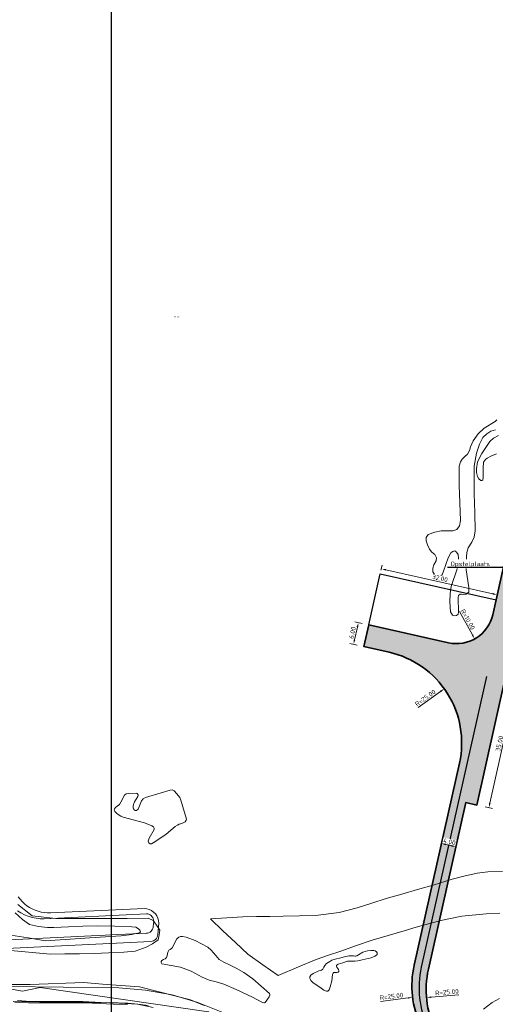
# Model space of a CAD drawing. Header units: metres. Extents: x 250001 to 257773, y 598992 to 609118.
# Tile 321 of 656: x 254705 to 254833, y 601152 to 601417. Entities that reach past the tile are written whole.
import ezdxf
from ezdxf import colors
from ezdxf.entities.mleader import LeaderData, LeaderLine
from ezdxf.enums import TextEntityAlignment as Align
from ezdxf.lldxf.tags import DXFTag
from ezdxf.math import Vec2, Vec3

# ---------------------------------------------------------------- set-up
doc = ezdxf.new("R2010")
doc.units = ezdxf.units.M
for name, color, linetype, lineweight in [('B-WE-GR-GRAS-GV', 252, 'Continuous', 13), ('B-WE-GW-GRONDWERKLIJN_KRUIN-G', 252, 'Continuous', 18), ('B-WE-GW-GRONDWERKLIJN_TEEN-G', 90, 'Continuous', 18), ('B-WE-GW-WATERGANG_WATERLIJN-G', 252, 'Continuous', 18), ('B-WE-IE-TERREINAFSCHEIDING_KUNSTMATIG_HEKWERK-G', 252, 'IE-TERREINAFSCHEIDING-KUNSTMATIG', 18), ('B-WE-KG-GRENS_PERCEEL-G', 150, 'KG-PERCEEL', 18), ('B-WE-KG-GRENS_PERCEEL-S', 150, 'Continuous', 25), ('B-WE-OG-WATER-GV', 252, 'Continuous', 18), ('B-WE-OG-WATER_SLOOT-GV', 252, 'Continuous', 18), ('B-WE-OG-WEG_ONVERHARD-G', 252, 'Continuous', 18), ('N-WE-VH-KANTVERHARDING-G', 210, 'Continuous', 35), ('N-WE-VH-VERHARDING_HALFVERHARDING-A', 252, 'Continuous', 18), ('X-XX-AL-AANKLEDING-M', 7, 'Continuous', 18), ('X-XX-AL-AANKLEDING-T25', 7, 'Continuous', 25), ('X-XX-AL-REFERENTIE-G', 7, 'Continuous', 18), ('X-XX-AL-TEKENBLAD_DEELKADER-G', 7, 'Continuous', 15)]:
    doc.layers.add(name, color=color, linetype=linetype, lineweight=lineweight)
doc.layers.add('HULPLIJN', color=220, linetype='Continuous', plot=False)
doc.layers.add('HULPLIJN ARCERING', color=220, linetype='Continuous', plot=False)
doc.styles.add('NLCS-ISO', font='NLCS-ISO.ttf')
doc.styles.add('NLCS-ISO-ANNOTATIEF-T25', font='NLCS-ISO.ttf', dxfattribs={"height": 2.5})
doc.styles.get("Standard").update_dxf_attribs({"font": 'NLCS-ISO.ttf'})
doc.linetypes.add('IE-TERREINAFSCHEIDING-KUNSTMATIG', pattern='A,4,[82,NLCS.shx,S=0.75,R=90,X=0,Y=0],4,-2', length=10)
tags = doc.linetypes.add('KG-PERCEEL', pattern='A,5.5,-2,["P",Standard,S=1.8,R=0,X=-0.5,Y=-0.9],-2,5.5,-2,[5,NLCS.SHX,S=0.75,R=0,X=0,Y=0],-2', length=19).pattern_tags.tags
tags[6] = DXFTag(74, 10)
doc.dimstyles.new('NLCS-ANNOTATIEF-T25-PIJL_L2_H2', dxfattribs={"dimtxt": 2.5, "dimasz": 2.5, "dimexe": 2, "dimexo": 2, "dimgap": 0.7, "dimtad": 1, "dimzin": 0, "dimdsep": 46, "dimtxsty": 'NLCS-ISO-ANNOTATIEF-T25', "dimcen": 0, "dimdle": 2, "dimclrd": 256, "dimclre": 256, "dimclrt": 256, "dimazin": 0, "dimtfac": 1, "dimtdec": 3, "dimtofl": 0, "dimtmove": 0, "dimatfit": 3, "dimfxl": 2, "dimfxlon": 1, "dimtfillclr": 256, "dimtolj": 1, "dimtzin": 0, "dimlwd": -1, "dimlwe": -1, "dimarcsym": 0})

# ---------------------------------------------------------------- blocks, each defined once
blk = doc.blocks.new('SKG-PERCEELNUMMER-SO')
at = {"style": 'NLCS-ISO', "oblique": 10, "flags": 1}
blk.add_attdef('GEMEENTECODE', text='', height=1.8, dxfattribs=at).set_placement((0, 2.553546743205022), align=Align.MIDDLE_CENTER)
at = {"style": 'NLCS-ISO', "oblique": 10}
blk.add_attdef('SECTIE', text='', height=1.8, dxfattribs=at).set_placement((-0.5, 0), align=Align.MIDDLE_RIGHT)
blk.add_attdef('PERCEELNUMMER', text='', height=1.8, dxfattribs=at).set_placement((0.5, 0), align=Align.MIDDLE_LEFT)
blk = doc.blocks.new('BS2021-132-Xref-KAD-20210617')
at = {"layer": 'B-WE-KG-GRENS_PERCEEL-G', "flags": 128}
blk.add_lwpolyline([(254561.45, 601499.009), (254570.113, 601456.102), (254574.256, 601440.507), (254624.049, 601313.835), (254680.934, 601170.803), (254690.139, 601158.223), (254705.651, 601155.41), (254710.427, 601156.428), (254755.751, 601149.879), (254782.74, 601129.041), (254796.087, 601099.845), (254820.389, 600959.644)], dxfattribs=at)
at = {"layer": 'B-WE-KG-GRENS_PERCEEL-S', "xscale": 0.2, "yscale": 0.2, "zscale": 0.2}
blk.add_blockref('SKG-PERCEELNUMMER-SO', (254746.97, 601337.064), dxfattribs=at).add_auto_attribs({'PERCEELNUMMER': '608', 'SECTIE': 'M'})
blk = doc.blocks.new('BS2021-132-Xref-inmeting-2d-20210906')
at = {"layer": 'B-WE-GW-GRONDWERKLIJN_KRUIN-G'}
for points in [[(254704.2699864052, 601152.9237756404), (254707.7924208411, 601152.6112455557), (254712.4975111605, 601152.6131161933), (254717.2026014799, 601152.6149868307), (254721.9076917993, 601152.6168574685), (254726.7986693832, 601152.3877624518), (254731.6896469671, 601152.158667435), (254736.580624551, 601151.9295724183), (254740.8624553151, 601151.035866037)], [(254702.4410656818, 601170.5405640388), (254707.1274840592, 601169.783362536), (254711.8139024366, 601169.0261610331), (254715.8094534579, 601169.2825354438), (254719.805004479, 601169.5389098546), (254723.8005555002, 601169.7952842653), (254728.0233321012, 601170.06180942), (254732.2461087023, 601170.3283345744), (254735.0567070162, 601170.6985976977), (254736.1902168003, 601170.9531094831), (254737.1964268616, 601171.176711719), (254737.4576508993, 601171.4500859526), (254737.2574092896, 601171.8373546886), (254736.8508597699, 601172.2337404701), (254736.1698893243, 601172.6402899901), (254735.0819230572, 601172.7663130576), (254730.4622121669, 601172.9228949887), (254725.8425012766, 601173.0794769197), (254721.9140737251, 601172.9231971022), (254717.9856461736, 601172.7669172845), (254714.0572186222, 601172.610637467), (254712.3359237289, 601172.619962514), (254709.8966266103, 601172.8435647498), (254707.4707120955, 601173.3531846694), (254705.6075291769, 601174.7340200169), (254703.655076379, 601176.5596551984)]]:
    blk.add_lwpolyline(points, dxfattribs=at)
at = {"layer": 'B-WE-GW-GRONDWERKLIJN_TEEN-G'}
for points in [[(254702.5947089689, 601157.1911162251), (254707.6707642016, 601157.2341978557), (254712.5038633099, 601157.4004876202), (254717.3369624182, 601157.5667773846), (254722.1700615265, 601157.7330671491), (254727.1538034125, 601157.3538083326), (254732.1375452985, 601156.9745495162), (254737.1212871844, 601156.5952906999), (254741.7120402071, 601155.4302112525), (254746.3027932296, 601154.265131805), (254750.8935462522, 601153.1000523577), (254754.5339270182, 601151.5573056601)], [(254733.8580682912, 601175.0005026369), (254730.0498686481, 601174.996852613), (254726.2416690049, 601174.9932025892), (254722.4334693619, 601174.9895525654), (254718.5247865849, 601174.9985825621), (254714.6161038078, 601175.0076125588), (254708.2551961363, 601175.7154511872), (254704.386451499, 601178.7430535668)], [(254701.4169617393, 601166.4455259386), (254705.3223110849, 601166.0837930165), (254709.2276604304, 601165.7220600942), (254713.133009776, 601165.360327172), (254717.0600368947, 601165.447508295), (254720.9870640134, 601165.534689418), (254724.9140911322, 601165.6218705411), (254728.9311640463, 601165.7681279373), (254732.9482369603, 601165.9143853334), (254735.953012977, 601166.173784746), (254738.918954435, 601167.2612681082), (254740.6543559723, 601168.1979740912), (254742.1561738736, 601169.242716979), (254742.4173595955, 601170.6139420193), (254742.6304825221, 601171.8872224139), (254741.7643952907, 601173.2257992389), (254740.8502452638, 601174.4664314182), (254739.4879626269, 601175.1228217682), (254733.8580682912, 601175.0005026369)]]:
    blk.add_lwpolyline(points, dxfattribs=at)
at = {"layer": 'B-WE-GW-WATERGANG_WATERLIJN-G'}
for points in [[(254825.9019076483, 601264.1585582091), (254825.1466373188, 601268.9806687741), (254825.1466373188, 601271.1883820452), (254825.3209304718, 601273.6284861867), (254825.6695167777, 601274.9066359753), (254826.7152756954, 601276.4171766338), (254827.296252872, 601277.7534241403), (254827.5867414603, 601279.4382579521), (254827.4705460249, 601284.4346616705), (254827.3543505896, 601289.4310653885), (254827.3543505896, 601293.2074170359), (254827.3543505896, 601296.8675732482), (254827.9934254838, 601300.4115340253), (254828.7486958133, 601302.8516381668), (254829.6782592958, 601304.5945696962), (254830.7240182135, 601305.6403286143), (254831.827874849, 601306.2794035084), (254833.0479269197, 601306.6860875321)], [(254833.4255620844, 601309.4166802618), (254832.989829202, 601308.9228496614), (254829.9977967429, 601307.0927715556), (254828.3710606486, 601305.5822308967), (254827.0929108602, 601303.7231039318), (254826.3376405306, 601302.0963678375), (254826.10524966, 601301.1087066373), (254825.5242724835, 601300.121045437), (254824.8270998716, 601299.4819705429), (254824.1299272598, 601298.7847979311), (254823.6651455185, 601298.0295276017), (254823.3165592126, 601296.8675732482), (254823.2584614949, 601291.754974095), (254823.4618035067, 601286.9909612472), (254823.6651455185, 601282.2269483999), (254823.3746569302, 601280.832603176), (254822.6774843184, 601279.7868442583), (254821.573627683, 601279.4963556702), (254820.1792824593, 601279.4963556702), (254818.4363509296, 601279.4963556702), (254816.6934194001, 601279.1477693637), (254814.9504878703, 601278.4505967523), (254814.3695106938, 601277.6372287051), (254814.3695106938, 601276.7657629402), (254814.7180969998, 601275.6619063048), (254815.2990741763, 601274.4999519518), (254815.9381490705, 601273.7446816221), (254816.6934194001, 601273.105606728), (254817.1582011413, 601272.1760432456), (254817.0420057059, 601271.3626751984), (254816.4610285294, 601270.3169162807), (254816.1705399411, 601269.4454505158), (254816.2286376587, 601268.4577893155), (254816.6934194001, 601267.5863235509), (254817.3905920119, 601267.2958349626), (254818.2620577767, 601267.35393268), (254818.6687418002, 601267.5863235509), (254819.0754258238, 601268.5739847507), (254820.3535756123, 601272.2341409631), (254820.9926505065, 601273.5122907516), (254821.573627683, 601273.9189747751), (254822.1546048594, 601274.0351702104), (254822.561288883, 601273.7446816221), (254823.0260706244, 601273.105606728), (254823.1422660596, 601272.0017500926), (254822.735582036, 601269.2130596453), (254821.1088459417, 601264.4490467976), (254820.8764550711, 601262.5899198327), (254820.7602596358, 601260.3241088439), (254820.9345527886, 601257.6516138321), (254821.4574322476, 601256.7220503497), (254821.9803117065, 601256.6058549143), (254822.561288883, 601256.6639526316), (254823.0260706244, 601257.0125389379), (254823.0841683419, 601257.5354183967), (254822.9679729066, 601261.4860631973), (254823.0841683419, 601262.0670403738), (254823.5489500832, 601262.4156266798), (254823.8975363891, 601262.4156266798), (254824.5366112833, 601262.2994312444), (254825.1756861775, 601262.3575289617), (254825.8728587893, 601262.9385061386), (254825.9019076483, 601264.1585582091)], [(254829.3587218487, 601300.29533859), (254831.5664351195, 601303.5488107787), (254832.5540963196, 601304.4202765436), (254833.8903438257, 601305.1174491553)], [(254833.3093666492, 601300.1791431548), (254831.7988259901, 601299.5400682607), (254830.8111647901, 601299.0752865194), (254830.3463830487, 601298.7267002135), (254829.8816013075, 601297.9714298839), (254829.7654058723, 601296.4608892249), (254829.7654058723, 601293.9626873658), (254829.6492104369, 601293.1493193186), (254829.474917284, 601293.0331238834), (254829.126330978, 601293.0331238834), (254828.6034515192, 601293.4398079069), (254828.2548652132, 601294.1369805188), (254827.9062789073, 601295.1827394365), (254827.9062789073, 601296.286596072), (254828.1967674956, 601298.0295276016), (254829.3587218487, 601300.29533859)], [(254741.2535330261, 601195.6903979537), (254744.3617609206, 601197.6947692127), (254746.8018650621, 601199.7572381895), (254747.3828422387, 601200.1348733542), (254747.8766728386, 601200.3963130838), (254748.5447965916, 601200.5996550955), (254749.4162623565, 601201.0353879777), (254749.7648486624, 601201.4711208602), (254749.8519952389, 601201.8197071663), (254748.3124057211, 601206.9323063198), (254747.992868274, 601207.571381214), (254747.2085490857, 601208.6171401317), (254746.4532787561, 601209.4014593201), (254745.9594481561, 601209.6628990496), (254745.4365686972, 601209.6338501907), (254742.9674156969, 601208.878579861), (254738.755331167, 601207.571381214), (254738.1453051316, 601207.2227949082), (254737.7095722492, 601206.6708665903), (254736.7509599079, 601204.4631533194), (254736.3152270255, 601204.1145670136), (254735.9956895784, 601204.1145670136), (254735.7632987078, 601204.2307624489), (254735.559956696, 601204.5502998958), (254735.4728101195, 601204.8117396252), (254735.4728101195, 601205.2765213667), (254735.559956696, 601205.7413031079), (254735.7923475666, 601206.409426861), (254736.7219110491, 601207.9199675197), (254736.7509599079, 601208.3557004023), (254736.5476178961, 601208.7042867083), (254736.3733247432, 601208.8204821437), (254734.0784648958, 601208.7333355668), (254733.5555854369, 601208.6171401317), (254733.1198525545, 601208.2685538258), (254732.1321913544, 601206.3513291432), (254731.7255073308, 601205.7413031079), (254731.1445301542, 601205.3055702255), (254730.7087972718, 601204.9279350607), (254730.4183086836, 601204.5502998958), (254730.3602109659, 601204.2017135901), (254730.4764064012, 601203.8531272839), (254730.9702370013, 601203.3592966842), (254731.4059698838, 601203.0397592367), (254732.1031424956, 601202.5749774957), (254732.7422173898, 601202.2844889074), (254738.4648425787, 601200.8320459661), (254740.4982626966, 601200.0186779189), (254740.9049467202, 601199.6991404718), (254741.1373375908, 601199.350554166), (254741.1373375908, 601199.0310167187), (254739.7720412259, 601196.6780591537), (254739.4815526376, 601195.8356422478), (254739.6267969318, 601195.3999093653), (254740.0044320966, 601195.138469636), (254740.3530184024, 601195.138469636), (254741.2535330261, 601195.6903979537)], [(254743.1417088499, 601162.7780409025), (254748.1962102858, 601161.9065751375), (254751.0429984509, 601160.8608162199), (254754.0059820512, 601159.1759824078), (254755.9232067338, 601158.4207120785), (254757.8404314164, 601157.955930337), (254759.8738515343, 601157.316855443), (254763.1854214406, 601155.8934613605), (254767.5717991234, 601153.8309923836), (254770.0990498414, 601152.43664716), (254770.6219293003, 601152.2623540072), (254770.8543201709, 601152.2914028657), (254771.0286133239, 601152.3495005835), (254772.1034211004, 601153.91813896), (254772.2777142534, 601154.3248229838), (254772.2777142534, 601154.5862627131), (254772.190567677, 601154.789604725), (254767.6879945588, 601158.7692983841), (254765.2478904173, 601160.4250833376), (254763.2144702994, 601161.6160865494), (254761.3843921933, 601162.5456500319), (254759.8738515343, 601163.2428226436), (254758.6247506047, 601163.9980929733), (254757.6951871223, 601165.014803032), (254756.5041839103, 601166.4962948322), (254755.6036692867, 601167.2806140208), (254752.1178062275, 601169.0525944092), (254749.7648486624, 601169.9821578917), (254748.7771874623, 601170.1564510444), (254748.167161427, 601170.1274021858), (254747.7314285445, 601169.9821578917), (254747.2375979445, 601169.5464250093), (254745.988497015, 601167.1353697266), (254745.814203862, 601166.9029788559), (254745.3784709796, 601166.6705879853), (254745.0589335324, 601166.4381971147), (254744.8846403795, 601166.1186596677), (254744.6522495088, 601165.5957802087), (254744.5651029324, 601164.9857541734), (254744.3908097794, 601164.5209724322), (254744.1003211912, 601164.1433372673), (254743.6355394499, 601163.9690441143), (254743.1707577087, 601163.6785555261), (254742.9674156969, 601163.4171157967), (254742.9674156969, 601163.1556760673), (254743.1417088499, 601162.7780409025)], [(254785.4256998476, 601160.8748916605), (254783.9456695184, 601160.2145704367), (254783.3536573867, 601159.7591764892), (254783.0576513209, 601159.2582431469), (254783.0576513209, 601158.8711582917), (254783.308117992, 601158.3474552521), (254783.922899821, 601157.7099037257), (254785.7672453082, 601156.5031097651), (254786.8374210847, 601155.7289400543), (254787.4977423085, 601155.4557036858), (254787.8848271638, 601155.4557036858), (254788.2491423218, 601155.7744794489), (254788.5451483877, 601156.6397279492), (254788.932233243, 601158.1880673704), (254789.148545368, 601159.9185643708), (254789.330702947, 601160.3056492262), (254789.5356302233, 601160.4308825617), (254789.8544059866, 601160.4422674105), (254790.3325696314, 601160.4650371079), (254790.6854999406, 601160.5902704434), (254790.8221181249, 601160.7496583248), (254790.8676575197, 601160.9545856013), (254790.7765787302, 601161.2392068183), (254790.5716514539, 601161.5693674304), (254790.3211847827, 601161.8995280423), (254790.2187211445, 601162.1727644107), (254790.2414908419, 601162.3776916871), (254790.3894938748, 601162.5598492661), (254790.7082696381, 601162.6964674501), (254791.8922939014, 601163.0949371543), (254793.1901666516, 601163.4820220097), (254793.9187969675, 601163.5503311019), (254794.4197303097, 601163.5161765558), (254795.1597454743, 601163.5161765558), (254795.933915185, 601163.6300250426), (254797.1407091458, 601163.8804917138), (254797.9831879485, 601164.0512644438), (254798.802897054, 601164.2448068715), (254799.599836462, 601164.4383492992), (254800.6017031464, 601164.8482038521), (254801.0229425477, 601165.1555947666), (254801.159560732, 601165.326367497), (254801.1937152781, 601165.5312947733), (254801.1823304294, 601165.7362220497), (254801.0115576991, 601166.0549978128), (254800.6927819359, 601166.2826947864), (254800.3170819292, 601166.4079281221), (254799.5087576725, 601166.4306978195), (254798.5638152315, 601166.2826947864), (254797.3000970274, 601165.9183796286), (254796.1843818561, 601165.2580584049), (254795.71760306, 601164.9506674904), (254795.3874424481, 601164.8937432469), (254795.1597454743, 601164.9051280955), (254794.8409697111, 601164.9848220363), (254794.738506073, 601164.9848220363), (254794.2375727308, 601164.9848220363), (254793.5203272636, 601164.962052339), (254792.3818423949, 601164.6660462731), (254791.3799757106, 601164.4383492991), (254789.8544059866, 601164.0854189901), (254788.9436180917, 601163.7894129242), (254788.4085302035, 601163.4592523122), (254787.5205120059, 601162.855855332), (254787.0423483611, 601162.3435371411), (254786.7918816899, 601161.8995280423), (254786.5186453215, 601161.3302856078), (254786.1884847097, 601161.0684340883), (254785.4256998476, 601160.8748916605)], [(254829.8525524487, 601150.5775201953), (254832.1764611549, 601152.3785494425), (254834.1517835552, 601153.4243083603)]]:
    blk.add_lwpolyline(points, dxfattribs=at)
at = {"layer": 'B-WE-IE-TERREINAFSCHEIDING_KUNSTMATIG_HEKWERK-G'}
blk.add_lwpolyline([(254703.5853318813, 601152.3332341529), (254707.2201700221, 601152.2983788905), (254710.8550081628, 601152.2635236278), (254714.7743157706, 601152.26204266), (254718.6936233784, 601152.2605616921), (254722.612930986, 601152.2590807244), (254726.3913969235, 601152.1054620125), (254730.169862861, 601151.9518433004), (254733.9483287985, 601151.7982245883)], dxfattribs=at)
at = {"layer": 'B-WE-OG-WEG_ONVERHARD-G'}
blk.add_lwpolyline([(254834.2821664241, 601176.4813821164), (254830.5207889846, 601176.2844513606), (254824.0220740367, 601175.6542729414), (254818.3110821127, 601174.4726884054), (254815.0157741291, 601173.5536782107), (254811.7204661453, 601172.634668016), (254808.4251581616, 601171.7156578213), (254804.1517607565, 601170.4356079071), (254799.8783633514, 601169.1555579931), (254795.6443520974, 601167.6982703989), (254791.4103408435, 601166.2409828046), (254788.0822110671, 601165.1184774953), (254784.7540812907, 601163.995972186), (254779.9883569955, 601161.9872784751), (254774.4742958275, 601159.6241094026), (254770.417522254, 601162.4992984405), (254766.3607486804, 601165.3744874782), (254762.9997971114, 601168.5516370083), (254759.6388455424, 601171.7287865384), (254756.2778939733, 601174.9059360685), (254760.6497567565, 601175.1816391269), (254765.0216195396, 601175.4573421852), (254768.64514545, 601175.5098570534), (254772.2686713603, 601175.5623719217), (254775.8921972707, 601175.6148867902), (254780.2246739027, 601175.7330452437), (254784.5571505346, 601175.8512036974), (254790.937707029, 601176.6389267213), (254795.8215897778, 601177.8992835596), (254799.7208187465, 601179.1596403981), (254803.6200477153, 601180.4199972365), (254807.8474946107, 601181.6015817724), (254812.0749415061, 601182.7831663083), (254816.3023884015, 601183.9647508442), (254821.4225880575, 601185.5795830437), (254824.5734801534, 601186.4460783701), (254828.1182337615, 601187.233801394), (254831.0328089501, 601187.5882767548), (254834.9714240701, 601187.7064352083)], dxfattribs=at)
blk = doc.blocks.new('BS2021-132-Xref-BGT-GRIJS-20210617-aangepast')
at = {"layer": 'B-WE-GR-GRAS-GV', "flags": 128}
for points in [[(254739.45, 601151.577), (254736.703, 601151.927), (254734.047, 601152.155), (254731.391, 601152.276), (254703.15, 601152.655)], [(254700.129, 601169.173), (254738.971, 601171.02), (254739.328, 601171.07), (254739.671, 601171.183), (254739.988, 601171.356), (254740.268, 601171.583), (254740.503, 601171.857), (254740.685, 601172.168), (254740.809, 601172.507), (254740.869, 601172.863), (254740.972, 601174.29), (254740.941, 601174.627), (254740.853, 601174.955), (254740.711, 601175.263), (254740.519, 601175.542), (254740.283, 601175.785), (254740.009, 601175.985), (254739.705, 601176.136), (254739.38, 601176.232), (254739.044, 601176.273), (254711.475, 601174.919), (254710.388, 601174.964), (254709.307, 601175.099), (254708.242, 601175.322), (254707.199, 601175.633), (254706.185, 601176.028), (254705.207, 601176.506), (254704.272, 601177.063)]]:
    blk.add_lwpolyline(points, dxfattribs=at)
at = {"layer": 'B-WE-OG-WATER-GV', "flags": 128}
for points in [[(254701.598, 601156.671), (254731.601, 601156.293), (254738.813, 601155.708), (254745.93, 601154.407), (254752.882, 601152.403), (254759.6, 601149.716)], [(254704.463, 601180.873), (254704.972, 601180.194), (254705.537, 601179.562), (254706.152, 601178.979), (254706.816, 601178.45), (254707.521, 601177.98), (254708.264, 601177.571), (254709.038, 601177.227), (254709.84, 601176.949), (254710.661, 601176.74), (254711.498, 601176.601), (254712.343, 601176.534), (254713.191, 601176.539), (254738.476, 601177.74), (254739.149, 601177.658), (254739.798, 601177.463), (254740.405, 601177.162), (254740.953, 601176.762), (254741.425, 601176.276), (254741.808, 601175.717), (254742.091, 601175.101), (254742.267, 601174.447), (254742.329, 601173.772), (254742.103, 601170.67), (254742.043, 601170.314), (254741.919, 601169.975), (254741.737, 601169.664), (254741.502, 601169.39), (254741.222, 601169.163), (254740.905, 601168.99), (254740.562, 601168.877), (254740.205, 601168.827), (254701.341, 601166.959)]]:
    blk.add_lwpolyline(points, dxfattribs=at)
at = {"layer": 'B-WE-OG-WATER_SLOOT-GV', "flags": 128}
for points in [[(254703.15, 601152.655), (254731.391, 601152.276), (254734.047, 601152.155), (254736.703, 601151.927), (254739.45, 601151.577)], [(254759.6, 601149.716), (254752.882, 601152.403), (254745.93, 601154.407), (254738.813, 601155.708), (254731.601, 601156.293), (254701.598, 601156.671)], [(254701.341, 601166.959), (254740.205, 601168.827), (254740.562, 601168.877), (254740.905, 601168.99), (254741.222, 601169.163), (254741.502, 601169.39), (254741.737, 601169.664), (254741.919, 601169.975), (254742.043, 601170.314), (254742.103, 601170.67), (254742.329, 601173.772), (254742.267, 601174.447), (254742.091, 601175.101), (254741.808, 601175.717), (254741.425, 601176.276), (254740.953, 601176.762), (254740.405, 601177.162), (254739.798, 601177.463), (254739.149, 601177.658), (254738.476, 601177.74), (254713.191, 601176.539), (254712.343, 601176.534), (254711.498, 601176.601), (254710.661, 601176.74), (254709.84, 601176.949), (254709.038, 601177.227), (254708.264, 601177.571), (254707.521, 601177.98), (254706.816, 601178.45), (254706.152, 601178.979), (254705.537, 601179.562), (254704.972, 601180.194), (254704.463, 601180.873)], [(254704.272, 601177.063), (254705.207, 601176.506), (254706.185, 601176.028), (254707.199, 601175.633), (254708.242, 601175.322), (254709.307, 601175.099), (254710.388, 601174.964), (254711.475, 601174.919), (254739.044, 601176.273), (254739.38, 601176.232), (254739.705, 601176.136), (254740.009, 601175.985), (254740.283, 601175.785), (254740.519, 601175.542), (254740.711, 601175.263), (254740.853, 601174.955), (254740.941, 601174.627), (254740.972, 601174.29), (254740.869, 601172.863), (254740.809, 601172.507), (254740.685, 601172.168), (254740.503, 601171.857), (254740.268, 601171.583), (254739.988, 601171.356), (254739.671, 601171.183), (254739.328, 601171.07), (254738.971, 601171.02), (254700.129, 601169.173)]]:
    blk.add_lwpolyline(points, dxfattribs=at)
blk = doc.blocks.new('*D183')
at = {"layer": 'Defpoints', "color": 0, "transparency": 16777216}
for p in [(254798.9131236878, 601254.119772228), (254797.6002729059, 601248.2651652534)]:
    blk.add_point(p, dxfattribs=at)
at = {"layer": 'X-XX-AL-AANKLEDING-M', "transparency": 16777216}
for p, q in [((254797.1120561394, 601254.5236478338), (254795.1605204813, 601254.9612647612)), ((254795.096948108, 601250.1075591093), (254795.8627777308, 601253.5227465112)), ((254795.7992053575, 601248.6690408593), (254793.8476696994, 601249.1066577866))]:
    blk.add_line(p, q, dxfattribs=at)
for points in [[(254795.6594927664, 601253.5683316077), (254796.0660626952, 601253.4771614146), (254796.1362883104, 601254.7424562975)], [(254794.8936631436, 601250.1531442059), (254795.3002330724, 601250.0619740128), (254794.8234375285, 601248.887849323)]]:
    blk.add_solid(points, dxfattribs=at)
at = {"layer": 'X-XX-AL-AANKLEDING-M', "transparency": 16777216, "insert": (254794.5284892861, 601252.0284910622), "char_height": 1.25, "attachment_point": 5, "rotation": 77.36094202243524, "style": 'NLCS-ISO-ANNOTATIEF-T25', "bg_fill": 3, "box_fill_scale": 1.1, "bg_fill_color": 256, "bg_fill_true_color": 13158600, "bg_fill_transparency": 0}
blk.add_mtext('\\A1;6.00', dxfattribs=at)
at = {"layer": 'Defpoints', "color": 0, "transparency": 16777216}
blk.add_point((254796.1362883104, 601254.7424562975), dxfattribs=at)
blk = doc.blocks.new('*D184')
at = {"layer": 'Defpoints', "color": 0, "transparency": 16777216}
for p in [(254802.000616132, 601267.8883246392), (254833.2251866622, 601260.8864538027), (254833.5272758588, 601262.2336088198)]:
    blk.add_point(p, dxfattribs=at)
at = {"layer": 'X-XX-AL-AANKLEDING-M', "transparency": 16777216}
for p, q in [((254802.2194245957, 601268.8640924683), (254802.5215137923, 601270.2112474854)), ((254803.522415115, 601268.9619690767), (254832.3075660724, 601262.5071193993)), ((254833.4439951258, 601261.8622216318), (254833.7460843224, 601263.2093766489))]:
    blk.add_line(p, q, dxfattribs=at)
for points in [[(254803.5680002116, 601269.1652540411), (254803.4768300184, 601268.7586841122), (254802.3027053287, 601269.2354796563)], [(254832.3531511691, 601262.7104043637), (254832.2619809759, 601262.3038344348), (254833.5272758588, 601262.2336088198)]]:
    blk.add_solid(points, dxfattribs=at)
at = {"layer": 'X-XX-AL-AANKLEDING-M', "transparency": 16777216, "insert": (254818.1283288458, 601266.6859178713), "char_height": 1.25, "attachment_point": 5, "rotation": 347.36094202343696, "style": 'NLCS-ISO-ANNOTATIEF-T25', "bg_fill": 3, "box_fill_scale": 1.1, "bg_fill_color": 256, "bg_fill_true_color": 13158600, "bg_fill_transparency": 0}
blk.add_mtext('\\A1;32.00', dxfattribs=at)
blk = doc.blocks.new('*D185')
at = {"layer": 'Defpoints', "color": 0, "transparency": 16777216}
for p in [(254822.5681005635, 601259.0636643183), (254827.4580561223, 601250.3408015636)]:
    blk.add_point(p, dxfattribs=at)
at = {"layer": 'X-XX-AL-AANKLEDING-M', "transparency": 16777216}
blk.add_line((254823.3260436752, 601257.7116205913), (254826.8468116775, 601251.4311594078), dxfattribs=at)
blk.add_solid([(254827.0285379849, 601251.533033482), (254826.6650853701, 601251.3292853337), (254827.4580561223, 601250.3408015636)], dxfattribs=at)
at = {"layer": 'X-XX-AL-AANKLEDING-M', "transparency": 16777216, "insert": (254825.6312845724, 601255.593339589), "char_height": 1.25, "attachment_point": 5, "rotation": 299.27458373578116, "style": 'NLCS-ISO-ANNOTATIEF-T25'}
blk.add_mtext('\\A1;R=10.00', dxfattribs=at)
blk = doc.blocks.new('*D186')
at = {"layer": 'Defpoints', "color": 0, "transparency": 16777216}
for p in [(254819.2761778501, 601236.9088208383), (254798.9604361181, 601222.3393102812)]:
    blk.add_point(p, dxfattribs=at)
at = {"layer": 'X-XX-AL-AANKLEDING-M', "transparency": 16777216}
blk.add_line((254812.2062997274, 601231.8386311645), (254818.2603907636, 601236.1803453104), dxfattribs=at)
blk.add_solid([(254818.1389781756, 601236.3496431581), (254818.3818033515, 601236.0110474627), (254819.2761778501, 601236.9088208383)], dxfattribs=at)
at = {"layer": 'X-XX-AL-AANKLEDING-M', "transparency": 16777216, "insert": (254814.1572407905, 601234.4375644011), "char_height": 1.25, "attachment_point": 5, "rotation": 35.6463412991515, "style": 'NLCS-ISO-ANNOTATIEF-T25'}
blk.add_mtext('\\A1;R=25.00', dxfattribs=at)
blk = doc.blocks.new('*D187')
at = {"layer": 'Defpoints', "color": 0, "transparency": 16777216}
for p in [(254839.3916984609, 601155.8497665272), (254814.4827291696, 601153.7182767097)]:
    blk.add_point(p, dxfattribs=at)
at = {"layer": 'X-XX-AL-AANKLEDING-M', "transparency": 16777216}
blk.add_line((254823.151050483, 601154.4600351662), (254815.7281776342, 601153.8248512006), dxfattribs=at)
blk.add_solid([(254815.7104152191, 601154.0324259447), (254815.7459400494, 601153.6172764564), (254814.4827291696, 601153.7182767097)], dxfattribs=at)
at = {"layer": 'X-XX-AL-AANKLEDING-M', "transparency": 16777216, "insert": (254819.979210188, 601155.1671802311), "char_height": 1.25, "attachment_point": 5, "rotation": 4.890952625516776, "style": 'NLCS-ISO-ANNOTATIEF-T25'}
blk.add_mtext('\\A1;R=25.00', dxfattribs=at)
blk = doc.blocks.new('*D188')
at = {"layer": 'Defpoints', "color": 0, "transparency": 16777216}
for p in [(254835.5377612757, 601156.9441121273), (254810.7405190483, 601153.766569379)]:
    blk.add_point(p, dxfattribs=at)
at = {"layer": 'X-XX-AL-AANKLEDING-M', "transparency": 16777216}
blk.add_line((254802.1110787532, 601152.6607845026), (254809.5006569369, 601153.6076922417), dxfattribs=at)
blk.add_solid([(254809.474177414, 601153.8143359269), (254809.5271364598, 601153.4010485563), (254810.7405190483, 601153.766569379)], dxfattribs=at)
at = {"layer": 'X-XX-AL-AANKLEDING-M', "transparency": 16777216, "insert": (254805.0620126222, 601154.0218922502), "char_height": 1.25, "attachment_point": 5, "rotation": 7.3021431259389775, "style": 'NLCS-ISO-ANNOTATIEF-T25'}
blk.add_mtext('\\A1;R=25.00', dxfattribs=at)
blk = doc.blocks.new('*D258')
at = {"layer": 'X-XX-AL-AANKLEDING-M', "transparency": 16777216}
for p, q in [((254818.4974452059, 601195.2086638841), (254818.7162536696, 601196.1844317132)), ((254819.7171549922, 601194.9351533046), (254821.1808067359, 601194.606940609)), ((254822.4005165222, 601194.3334300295), (254822.6193249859, 601195.3091978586))]:
    blk.add_line(p, q, dxfattribs=at)
for points in [[(254819.7627400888, 601195.138438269), (254819.6715698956, 601194.7318683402), (254818.4974452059, 601195.2086638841)], [(254821.2263918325, 601194.8102255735), (254821.1352216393, 601194.4036556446), (254822.4005165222, 601194.3334300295)]]:
    blk.add_solid(points, dxfattribs=at)
at = {"layer": 'X-XX-AL-AANKLEDING-M', "transparency": 16777216, "insert": (254820.6623191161, 601195.7224205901), "char_height": 1.25, "attachment_point": 5, "rotation": 347.3609420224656, "style": 'NLCS-ISO-ANNOTATIEF-T25', "bg_fill": 3, "box_fill_scale": 1.1, "bg_fill_color": 256, "bg_fill_true_color": 13158600, "bg_fill_transparency": 0}
blk.add_mtext('\\A1;4.00', dxfattribs=at)
at = {"layer": 'Defpoints', "color": 0, "transparency": 16777216}
for p in [(254818.3167928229, 601194.4030516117), (254822.4005165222, 601194.3334300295), (254822.2198641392, 601193.5278177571)]:
    blk.add_point(p, dxfattribs=at)
blk = doc.blocks.new('*D259')
at = {"layer": 'Defpoints', "color": 0, "transparency": 16777216}
for p in [(254835.6552182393, 601239.7316351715), (254838.9224928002, 601238.9989738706), (254827.996922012, 601205.5797611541)]:
    blk.add_point(p, dxfattribs=at)
at = {"layer": 'X-XX-AL-AANKLEDING-M', "transparency": 16777216}
for p, q in [((254837.9467249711, 601239.2177823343), (254839.8982606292, 601238.780165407)), ((254831.5377071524, 601206.0668096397), (254838.6489822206, 601237.7792640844)), ((254830.2884287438, 601205.065908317), (254832.2399644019, 601204.6282913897))]:
    blk.add_line(p, q, dxfattribs=at)
for points in [[(254838.4456972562, 601237.824849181), (254838.852267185, 601237.7336789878), (254838.9224928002, 601238.9989738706)], [(254831.334422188, 601206.1123947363), (254831.7409921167, 601206.0212245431), (254831.2641965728, 601204.8470998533)]]:
    blk.add_solid(points, dxfattribs=at)
at = {"layer": 'X-XX-AL-AANKLEDING-M', "transparency": 16777216, "insert": (254834.1419710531, 601222.136375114), "char_height": 1.25, "attachment_point": 5, "rotation": 77.36094202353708, "style": 'NLCS-ISO-ANNOTATIEF-T25', "bg_fill": 3, "box_fill_scale": 1.1, "bg_fill_color": 256, "bg_fill_true_color": 13158600, "bg_fill_transparency": 0}
blk.add_mtext('\\A1;35.00', dxfattribs=at)

msp = doc.modelspace()

# ---------------------------------------------------------------- hatches: boundary and pattern name
at = {"layer": 'N-WE-VH-VERHARDING_HALFVERHARDING-A'}
h = msp.add_hatch(dxfattribs=at)
h.set_pattern_fill('AVH-HALFVERHARDING-SO', color=256, pattern_type=2)
h.set_pattern_definition([(49.99999999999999, (254847.8081156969, 601253.6878367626), (3.586300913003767, -0.3137606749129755), [0.375, -4.125]), (355, (254847.8081156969, 601253.6878367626), (-0.693756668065, 3.760960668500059), [0.3, -3.3]), (100.4514, (254848.1069740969, 601253.6616900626), (2.892546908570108, 3.447197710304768), [0.31870095, -3.50571056]), (46.18420000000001, (254847.8081156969, 601254.6878367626), (5.336205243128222, -0.8275950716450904), [0.5625, -6.1875]), (96.6356, (254848.2527994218, 601254.6188702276), (4.673313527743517, 4.870589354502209), [0.47805144, -5.258565]), (351.1842, (254847.8081156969, 601254.6878367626), (4.673309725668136, 4.870593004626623), [0.45, -4.95]), (21, (254848.3081156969, 601254.4378367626), (2.984535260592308, -2.013094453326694), [0.375, -4.125]), (326.0000000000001, (254848.3081156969, 601254.4378367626), (1.216576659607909, 3.625750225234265), [0.3, -3.3]), (71.4514, (254848.5568268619, 601254.2700787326), (4.20111314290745, 1.612652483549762), [0.31870095, -3.50571056]), (37.50000000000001, (254847.8081156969, 601253.6878367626), (0.06079927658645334, 1.664469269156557), [0, -3.26, 0, -3.35, 0, -3.3125]), (7.499999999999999, (254847.8081156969, 601253.6878367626), (1.315347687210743, 1.972058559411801), [0, -1.91, 0, -3.185, 0, -1.2625]), (327.5, (254846.6931156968, 601253.6878367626), (2.669112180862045, -0.1127743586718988), [0, -1.25, 0, -3.9, 0, -5.175]), (317.5, (254846.1931156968, 601253.6878367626), (2.915930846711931, 0.5005249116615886), [0, -1.625, 0, -2.59, 0, -3.675])])
edge = h.paths.add_edge_path()
edge.add_line((254940.4527068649, 601403.4276237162), (254953.3537260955, 601350.4374202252))
edge.add_line((254953.3537260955, 601350.4374202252), (254909.7237845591, 601236.4451677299))
edge.add_line((254909.7237845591, 601236.4451677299), (254860.9423883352, 601247.3840222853))
edge.add_line((254860.9423883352, 601247.3840222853), (254858.0978783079, 601234.6990405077))
edge.add_line((254858.0978783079, 601234.6990405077), (254835.6552182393, 601239.7316351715))
edge.add_line((254835.6552182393, 601239.7316351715), (254832.3730912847, 601225.0951177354))
edge.add_line((254832.3730912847, 601225.0951177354), (254827.9969220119, 601205.5797611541))
edge.add_line((254827.9969220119, 601205.5797611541), (254825.0696185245, 601206.2361865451))
edge.add_line((254825.0696185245, 601206.2361865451), (254814.9975027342, 601161.3199781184))
edge.add_arc((254839.3916984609, 601155.8497665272), 25.00000000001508, 167.360942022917, 205.6594778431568)
edge.add_line((254816.8571109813, 601145.0242241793), (254830.6694088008, 601116.2723682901))
edge.add_arc((254853.2039962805, 601127.0979106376), 24.99999999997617, 205.6594778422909, 227.8987811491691)
edge.add_line((254836.4429362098, 601108.5488711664), (254908.7268094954, 601043.2325865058))
edge.add_line((254908.7268094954, 601043.2325865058), (254908.6814723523, 601043.0241203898))
edge.add_line((254908.6814723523, 601043.0241203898), (254907.6453963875, 601038.2601075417))
edge.add_line((254907.6453963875, 601038.2601075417), (254907.3875951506, 601037.100001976))
edge.add_line((254907.3875951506, 601037.100001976), (254905.4544980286, 601042.1461372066))
edge.add_line((254905.4544980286, 601042.1461372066), (254833.9941148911, 601106.7183095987))
edge.add_arc((254850.7551749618, 601125.2673490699), 24.99999999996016, 205.6594778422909, 227.8987811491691, ccw=False)
edge.add_line((254828.2205874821, 601114.4418067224), (254813.0031737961, 601146.1185697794))
edge.add_arc((254835.5377612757, 601156.9441121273), 24.99999999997, 167.3609420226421, 205.6594778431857, ccw=False)
edge.add_line((254811.1435655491, 601162.4143237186), (254823.3546318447, 601216.8690986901))
edge.add_arc((254798.9604361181, 601222.3393102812), 24.99999999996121, 347.3609420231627, 437.3609420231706)
edge.add_line((254804.4306477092, 601246.7335060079), (254797.6002729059, 601248.2651652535))
edge.add_line((254797.6002729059, 601248.2651652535), (254798.9131236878, 601254.119772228))
edge.add_line((254798.9131236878, 601254.119772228), (254820.3800159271, 601249.3059860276))
edge.add_arc((254822.5681005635, 601259.0636643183), 10.00000000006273, 257.3609420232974, 347.3609420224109)
edge.add_line((254832.3257788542, 601256.8755796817), (254837.5771819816, 601280.2940075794))
edge.add_line((254837.5771819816, 601280.2940075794), (254866.8502168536, 601273.7297536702))
edge.add_line((254866.8502168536, 601273.7297536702), (254862.0364306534, 601252.2628614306))
edge.add_line((254862.0364306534, 601252.2628614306), (254885.5076537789, 601246.9996193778))
edge.add_arc((254890.9778653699, 601271.3938151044), 24.99999999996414, 257.3609420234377, 339.0559127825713)
edge.add_line((254914.3261078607, 601262.4573967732), (254945.3412295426, 601343.4908214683))
edge.add_arc((254921.9929870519, 601352.4272397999), 25.00000000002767, 339.055912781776, 373.6830568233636)
edge.add_line((254946.2834649, 601358.3410106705), (254935.7235395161, 601401.7153042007))
edge.add_line((254935.7235395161, 601401.7153042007), (254940.4527068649, 601403.4276237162))

# ---------------------------------------------------------------- linework, layer by layer
at = {"layer": 'HULPLIJN', "elevation": -7055.849716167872, "flags": 128}
msp.add_lwpolyline([(254729.6077276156, 601511.9763082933), (255125.1077276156, 601511.9763082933), (255125.1077276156, 601032.4763082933), (255035.1077276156, 601032.4763082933), (255035.1077276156, 601000.2754103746), (254729.6077276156, 601000.2754103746)], close=True, dxfattribs=at)
at = {"layer": 'HULPLIJN', "flags": 128}
for points in [[(254798.9131236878, 601254.119772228), (254802.0006161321, 601267.8883246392)], [(254802.0006161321, 601267.8883246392), (254833.2251866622, 601260.8864538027)]]:
    msp.add_lwpolyline(points, dxfattribs=at)
msp.add_lwpolyline([(254830.6483002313, 601240.2545147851), (254813.0705341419, 601161.867150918, 0.1686819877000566), (254814.9301423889, 601145.5713969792), (254829.4449981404, 601115.3570875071, 0.09734299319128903), (254835.2185255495, 601107.6335903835), (254908.359349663, 601041.5429581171)], format="xyb", dxfattribs=at)
at = {"layer": 'HULPLIJN ARCERING', "flags": 128}
for points in [[(254833.9941148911, 601106.7183095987, -0.09734299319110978), (254828.2205874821, 601114.4418067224), (254813.0031737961, 601146.1185697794, -0.1686819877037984), (254811.1435655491, 601162.4143237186), (254823.3546318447, 601216.8690986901, 0.4142135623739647), (254804.4306477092, 601246.7335060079), (254797.6002729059, 601248.2651652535), (254798.9131236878, 601254.119772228), (254820.3800159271, 601249.3059860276, 0.4142135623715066), (254832.3257788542, 601256.8755796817), (254837.5771819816, 601280.2940075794)], [(254835.6552182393, 601239.7316351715), (254832.3730912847, 601225.0951177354), (254827.9969220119, 601205.5797611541), (254825.0696185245, 601206.2361865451), (254814.9975027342, 601161.3199781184, 0.1686819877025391), (254816.8571109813, 601145.0242241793), (254830.6694088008, 601116.2723682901, 0.09734299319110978), (254836.4429362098, 601108.5488711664)]]:
    msp.add_lwpolyline(points, format="xyb", dxfattribs=at)
at = {"layer": 'N-WE-VH-KANTVERHARDING-G', "flags": 128}
for points in [[(254907.3875951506, 601037.100001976), (254905.4544980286, 601042.1461372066), (254833.9941148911, 601106.7183095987, -0.09734299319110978), (254828.2205874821, 601114.4418067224), (254813.0031737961, 601146.1185697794, -0.1686819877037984), (254811.1435655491, 601162.4143237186), (254823.3546318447, 601216.8690986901, 0.4142135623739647), (254804.4306477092, 601246.7335060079), (254797.6002729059, 601248.2651652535), (254798.9131236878, 601254.119772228), (254820.3800159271, 601249.3059860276, 0.4142135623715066), (254832.3257788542, 601256.8755796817), (254837.5771819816, 601280.2940075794), (254866.8502168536, 601273.7297536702), (254862.0364306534, 601252.2628614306), (254885.5076537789, 601246.9996193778, 0.372368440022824), (254914.3261078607, 601262.4573967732), (254945.3412295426, 601343.4908214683, 0.1522497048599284), (254946.2834649, 601358.3410106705), (254935.3650440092, 601403.1878041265), (254924.7966034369, 601431.659042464), (254924.4951918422, 601450.5621658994)], [(254940.4527068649, 601403.4276237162), (254953.3537260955, 601350.4374202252), (254909.7237845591, 601236.4451677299), (254860.9423883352, 601247.3840222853), (254858.0978783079, 601234.6990405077), (254835.6552182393, 601239.7316351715), (254827.9969220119, 601205.5797611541), (254825.0696185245, 601206.2361865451), (254814.9975027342, 601161.3199781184, 0.1686819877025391), (254816.8571109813, 601145.0242241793), (254830.6694088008, 601116.2723682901, 0.09734299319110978), (254836.4429362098, 601108.5488711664), (254908.7268094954, 601043.2325865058)]]:
    msp.add_lwpolyline(points, format="xyb", dxfattribs=at)
at = {"layer": 'X-XX-AL-TEKENBLAD_DEELKADER-G', "flags": 128}
msp.add_lwpolyline([(254729.6077276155, 601511.9763082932), (255125.1077276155, 601511.9763082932), (255125.1077276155, 601000.2754103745), (254729.6077276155, 601000.2754103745)], close=True, dxfattribs=at)

# ---------------------------------------------------------------- block references
at = {"layer": 'X-XX-AL-REFERENTIE-G'}
for name in ['BS2021-132-Xref-BGT-GRIJS-20210617-aangepast', 'BS2021-132-Xref-KAD-20210617', 'BS2021-132-Xref-inmeting-2d-20210906']:
    msp.add_blockref(name, (0, 0), dxfattribs=at)

# ---------------------------------------------------------------- dimensions: what is measured, and where the dimension line sits
at = {"layer": 'X-XX-AL-AANKLEDING-M'}
for center, mpoint, picture, middle in [((254822.5681005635, 601259.0636643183), (254827.4580561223, 601250.3408015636), '*D185', (254824.7808054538, 601255.116568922)), ((254798.9604361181, 601222.3393102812), (254819.2761778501, 601236.9088208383), '*D186', (254814.7254517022, 601233.6452504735)), ((254839.3916984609, 601155.8497665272), (254814.4827291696, 601153.7182767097), '*D187', (254820.0623382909, 601154.1957304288))]:
    dim = msp.add_radius_dim(center=center, mpoint=mpoint, dimstyle='NLCS-ANNOTATIEF-T25-PIJL_L2_H2', override={"dimpost": 'R=<>'}, dxfattribs=at)
    dim.commit()
    dim.dimension.update_dxf_attribs({"geometry": picture, "text_midpoint": middle, "dimtype": 164})
dim = msp.add_radius_dim(center=(254835.5377612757, 601156.9441121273), mpoint=(254810.7405190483, 601153.766569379), dimstyle='NLCS-ANNOTATIEF-T25-PIJL_L2_H2', override={"dimpost": 'R=<>'}, dxfattribs=at)
dim.commit()
dim.dimension.update_dxf_attribs({"geometry": '*D188', "text_midpoint": (254805.0620126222, 601154.0218922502)})

# ---------------------------------------------------------------- next in the draw order: dimensions: what is measured, and where the dimension line sits
for p1, p2, distance, picture, middle in [((254797.6002729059, 601248.2651652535), (254798.9131236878, 601254.119772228), 2.8457951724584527, '*D183', (254794.5284892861, 601252.0284910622)), ((254827.9969220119, 601205.5797611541), (254835.6552182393, 601239.7316351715), -3.3484138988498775, '*D259', (254834.1419710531, 601222.136375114)), ((254818.3167928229, 601194.4030516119), (254822.2198641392, 601193.5278177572), 0.825618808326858, '*D258', (254820.6623191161, 601195.7224205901))]:
    dim = msp.add_aligned_dim(p1=p1, p2=p2, distance=distance, dimstyle='NLCS-ANNOTATIEF-T25-PIJL_L2_H2', override={"dimtfill": 1}, dxfattribs=at)
    dim.commit()
    dim.dimension.update_dxf_attribs({"geometry": picture, "text_midpoint": middle})

# ---------------------------------------------------------------- next in the draw order: leaders
at = {"layer": 'X-XX-AL-AANKLEDING-T25'}
ml = msp.add_multileader_mtext('Standard', dxfattribs=at)
ml.set_content('Opstelplaats', color=256, style='NLCS-ISO-ANNOTATIEF-T25')
ml.set_leader_properties(color=256, linetype='ByLayer', lineweight=-1)
ml.build(insert=Vec2(0, 0))
ml.multileader.update_dxf_attribs({"text_left_attachment_type": 5, "text_right_attachment_type": 5, "dogleg_length": 2.5, "arrow_head_size": 1.25, "scale": 0.5})
ctx = ml.context
ctx.base_point, ctx.scale, ctx.char_height, ctx.arrow_head_size, ctx.landing_gap_size, ctx.plane_origin = Vec3(254820.4930623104, 601269.5766437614), 0.5, 1.25, 1.25, 0.45, Vec3(254842.6722895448, 601269.5766437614)
ctx.left_attachment, ctx.right_attachment = 5, 5
notes = []
notes.append((ctx, [(0, (1, 1, 0), (254832.0180623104, 601269.5766437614), (-1, 0), 1.25, [(0, [(254842.6722895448, 601269.5766437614)], 0, [])])]))
ctx.mtext.insert, ctx.mtext.flow_direction = Vec3(254820.9430623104, 601271.2016437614), 5
ctx.mtext.has_bg_fill, ctx.mtext.bg_color, ctx.mtext.bg_scale_factor, ctx.mtext.bg_transparency, ctx.mtext.use_window_bg_color = 1, -1027028792, 1.5, 0, 1
for ctx, leaders in notes:
    for number, flags, end, landing, length, lines in leaders:
        leader = LeaderData()
        leader.index, (leader.has_last_leader_line, leader.has_dogleg_vector, leader.attachment_direction) = number, flags
        leader.last_leader_point, leader.dogleg_vector, leader.dogleg_length = Vec3(end), Vec3(landing), length
        for number, points, colour, breaks in lines:
            line = LeaderLine()
            line.index, line.vertices, line.color, line.breaks = number, Vec3.list(points), colors.encode_raw_color(colour), breaks
            leader.lines.append(line)
        ctx.leaders.append(leader)

# ---------------------------------------------------------------- next in the draw order: dimensions: what is measured, and where the dimension line sits
at = {"layer": 'X-XX-AL-AANKLEDING-M'}
dim = msp.add_aligned_dim(p1=(254802.0006161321, 601267.8883246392), p2=(254833.2251866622, 601260.8864538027), distance=1.3806101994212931, dimstyle='NLCS-ANNOTATIEF-T25-PIJL_L2_H2', override={"dimtfill": 1}, dxfattribs=at)
dim.commit()
dim.dimension.update_dxf_attribs({"geometry": '*D184', "text_midpoint": (254818.1283288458, 601266.6859178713)})

doc.saveas('drawing.dxf')
